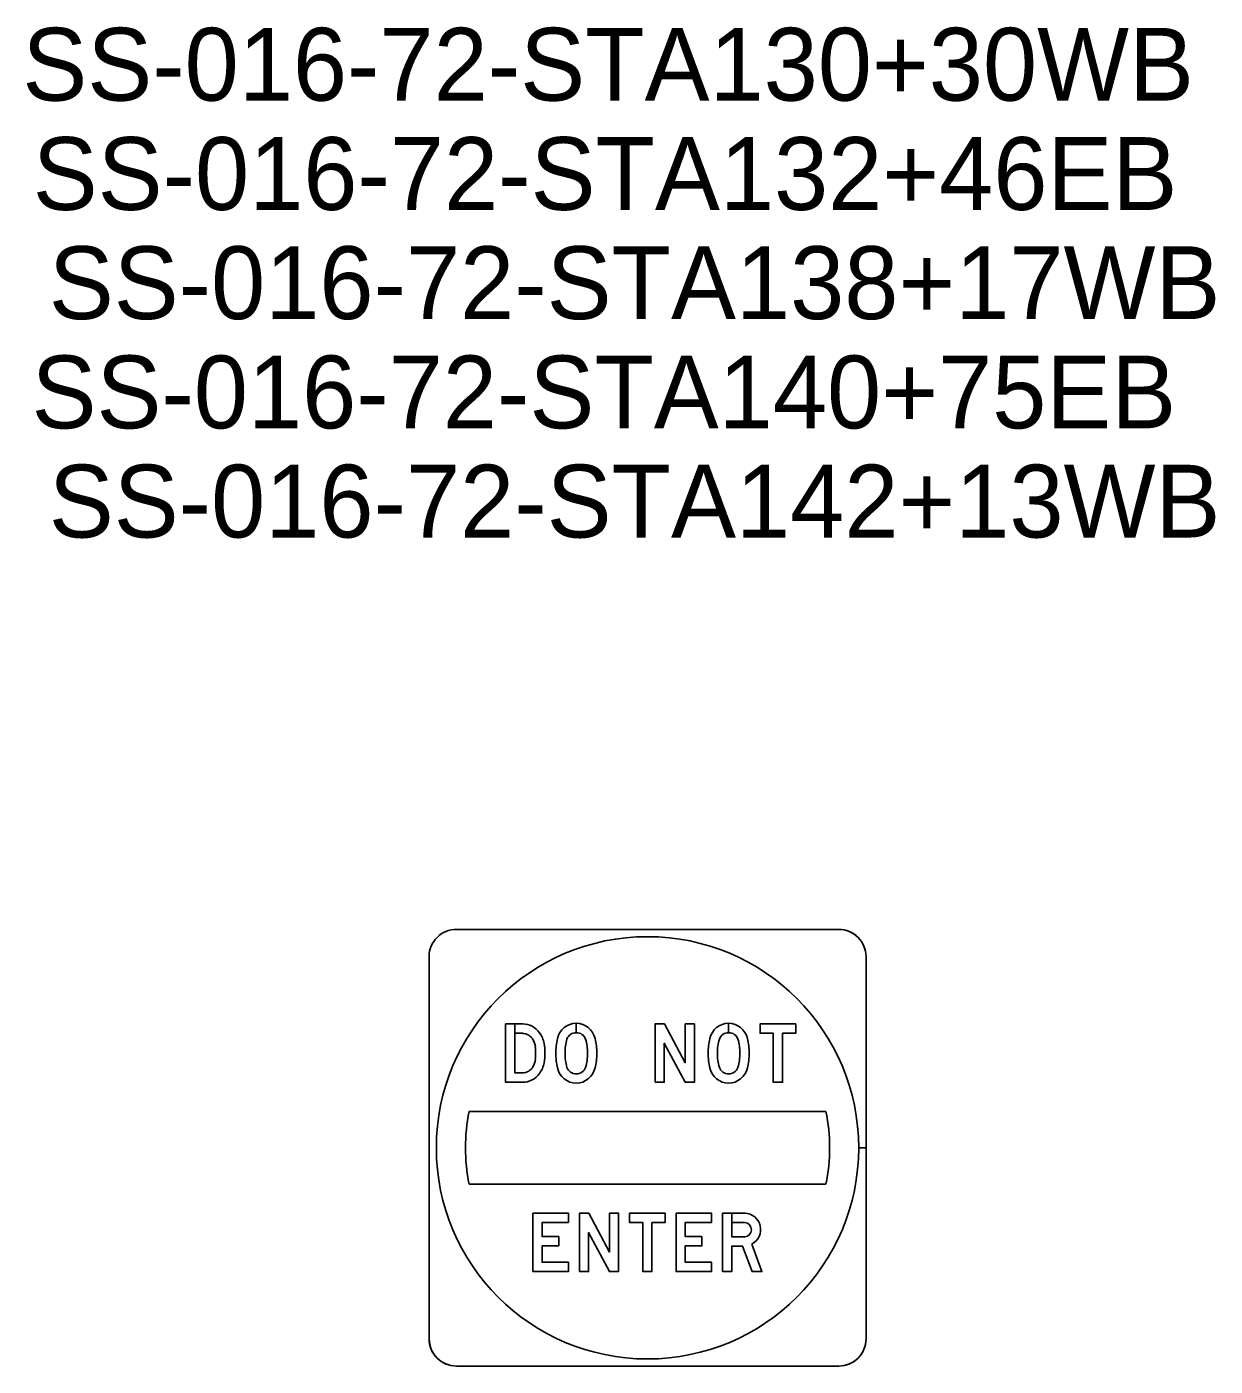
# Model space of a CAD drawing. Extents: x 658976 to 668726, y 639543 to 647196.
# Drawn here: x 664378 to 664480, y 643222.1 to 643337.1 of the extents above; entities that cross this region are included whole.
import ezdxf

# ---------------------------------------------------------------- set-up
doc = ezdxf.new("R2010")
doc.units = 0
doc.layers.add('R_SIGN - HWY 16', color=7, linetype='Continuous')
doc.layers.add('R_SIGN_ANNOT_HWY16', color=7, linetype='Continuous')

msp = doc.modelspace()

# ---------------------------------------------------------------- linework, layer by layer
at = {"layer": 'R_SIGN - HWY 16'}
for p, q in [((664447.7, 643259.62), (664414.87, 643259.62)), ((664447.7, 643259.62), (664414.87, 643259.62)), ((664447.7, 643259.62), (664414.87, 643259.62)), ((664447.7, 643259.62), (664414.87, 643259.62)), ((664447.7, 643259.62), (664414.87, 643259.62)), ((664412.53, 643257.28), (664412.53, 643224.47)), ((664412.53, 643257.28), (664412.53, 643224.47)), ((664412.53, 643257.28), (664412.53, 643224.47)), ((664412.53, 643257.28), (664412.53, 643224.47)), ((664412.53, 643257.28), (664412.53, 643224.47)), ((664450.04, 643224.47), (664450.04, 643257.28)), ((664450.04, 643224.47), (664450.04, 643257.28)), ((664450.04, 643224.47), (664450.04, 643257.28)), ((664450.04, 643240.87), (664450.04, 643257.28)), ((664450.04, 643240.87), (664450.04, 643257.28)), ((664425.16, 643250.75), (664425.16, 643251.56)), ((664425.16, 643251.56), (664425.16, 643250.75)), ((664425.16, 643250.75), (664425.16, 643251.56)), ((664425.16, 643251.56), (664425.16, 643250.75)), ((664438.24, 643250.75), (664438.24, 643251.56)), ((664438.24, 643251.56), (664438.24, 643250.75)), ((664438.24, 643250.75), (664438.24, 643251.56)), ((664438.24, 643251.56), (664438.24, 643250.75)), ((664420.56, 643250.7), (664419.89, 643250.7)), ((664425.16, 643250.75), (664425.16, 643250.75)), ((664425.16, 643250.75), (664425.16, 643250.75)), ((664438.24, 643250.75), (664438.24, 643250.75)), ((664438.24, 643250.75), (664438.24, 643250.75)), ((664419.09, 643246.5), (664420.56, 643246.5)), ((664420.56, 643247.3), (664419.89, 643247.3)), ((664420.56, 643247.3), (664419.89, 643247.3)), ((664446.6, 643244), (664415.97, 643244)), ((664450.04, 643240.87), (664449.42, 643240.87)), ((664450.04, 643224.47), (664450.04, 643240.87)), ((664450.04, 643224.47), (664450.04, 643240.87)), ((664415.97, 643237.75), (664446.6, 643237.75)), ((664439.65, 643233.23), (664438.51, 643233.23)), ((664414.87, 643222.12), (664447.7, 643222.12)), ((664414.87, 643222.12), (664447.7, 643222.12)), ((664414.87, 643222.12), (664447.7, 643222.12)), ((664414.87, 643222.12), (664447.7, 643222.12)), ((664414.87, 643222.12), (664447.7, 643222.12))]:
    msp.add_line(p, q, dxfattribs=at)
for points in [[(664420.56, 643251.5), (664419.09, 643251.5), (664419.09, 643246.5)], [(664419.89, 643247.3), (664419.89, 643251.5), (664419.09, 643251.5), (664419.09, 643246.5), (664420.56, 643246.5)], [(664419.89, 643247.3), (664419.89, 643251.5), (664419.09, 643251.5), (664419.09, 643246.5), (664420.56, 643246.5)], [(664420.56, 643251.5), (664419.89, 643251.5), (664419.89, 643250.7), (664420.56, 643250.7)], [(664420.56, 643251.5), (664419.89, 643251.5), (664419.89, 643250.7), (664420.56, 643250.7)], [(664419.89, 643250.7), (664419.89, 643247.3), (664420.56, 643247.3)], [(664415.97, 643244), (664415.97, 643244), (664446.6, 643244), (664446.6, 643244)], [(664450.04, 643240.87), (664449.42, 643240.87)], [(664449.42, 643240.87), (664450.04, 643240.87)], [(664449.42, 643240.87), (664450.04, 643240.87)], [(664446.6, 643237.75), (664446.6, 643237.75), (664415.97, 643237.75), (664415.97, 643237.75)], [(664439.65, 643235.25), (664437.72, 643235.25), (664437.72, 643230.25), (664438.51, 643230.25), (664438.51, 643232.43), (664439.43, 643232.43)], [(664439.65, 643233.23), (664438.51, 643233.23), (664438.51, 643235.25), (664437.72, 643235.25), (664437.72, 643230.25)], [(664439.65, 643233.23), (664438.51, 643233.23), (664438.51, 643235.25), (664437.72, 643235.25), (664437.72, 643230.25)], [(664439.65, 643235.25), (664438.51, 643235.25), (664438.51, 643234.45), (664439.65, 643234.45)], [(664439.65, 643235.25), (664438.51, 643235.25), (664438.51, 643234.45), (664439.65, 643234.45)], [(664438.51, 643233.23), (664438.51, 643234.45), (664439.65, 643234.45)], [(664437.72, 643230.25), (664438.51, 643230.25), (664438.51, 643232.43), (664439.43, 643232.43), (664440.25, 643230.25), (664441.1, 643230.25), (664440.24, 643232.61)], [(664437.72, 643230.25), (664438.51, 643230.25), (664438.51, 643232.43), (664439.43, 643232.43), (664440.25, 643230.25), (664441.1, 643230.25), (664440.24, 643232.61)], [(664439.43, 643232.43), (664440.25, 643230.25), (664441.1, 643230.25), (664440.24, 643232.61)]]:
    msp.add_lwpolyline(points, dxfattribs=at)
for points in [[(664431.93, 643246.5), (664431.93, 643251.5), (664432.73, 643251.5), (664434.52, 643248.17), (664434.52, 643251.5), (664435.3, 643251.5), (664435.3, 643246.5), (664434.52, 643246.5), (664432.72, 643249.84), (664432.72, 643246.5)], [(664431.93, 643246.5), (664431.93, 643251.5), (664432.73, 643251.5), (664434.52, 643248.17), (664434.52, 643251.5), (664435.3, 643251.5), (664435.3, 643246.5), (664434.52, 643246.5), (664432.72, 643249.84), (664432.72, 643246.5)], [(664431.93, 643246.5), (664431.93, 643251.5), (664432.73, 643251.5), (664434.52, 643248.17), (664434.52, 643251.5), (664435.3, 643251.5), (664435.3, 643246.5), (664434.52, 643246.5), (664432.72, 643249.84), (664432.72, 643246.5)], [(664444, 643251.5), (664444, 643250.7), (664442.87, 643250.7), (664442.87, 643246.5), (664442.08, 643246.5), (664442.08, 643250.7), (664440.94, 643250.7), (664440.94, 643251.5)], [(664444, 643251.5), (664444, 643250.7), (664442.87, 643250.7), (664442.87, 643246.5), (664442.08, 643246.5), (664442.08, 643250.7), (664440.94, 643250.7), (664440.94, 643251.5)], [(664444, 643251.5), (664444, 643250.7), (664442.87, 643250.7), (664442.87, 643246.5), (664442.08, 643246.5), (664442.08, 643250.7), (664440.94, 643250.7), (664440.94, 643251.5)], [(664424.49, 643234.45), (664422.23, 643234.45), (664422.23, 643233.25), (664423.66, 643233.25), (664423.66, 643232.45), (664422.23, 643232.45), (664422.23, 643231.05), (664424.49, 643231.05), (664424.49, 643230.25), (664421.44, 643230.25), (664421.44, 643235.25), (664424.49, 643235.25)], [(664424.49, 643234.45), (664422.23, 643234.45), (664422.23, 643233.25), (664423.66, 643233.25), (664423.66, 643232.45), (664422.23, 643232.45), (664422.23, 643231.05), (664424.49, 643231.05), (664424.49, 643230.25), (664421.44, 643230.25), (664421.44, 643235.25), (664424.49, 643235.25)], [(664424.49, 643234.45), (664422.23, 643234.45), (664422.23, 643233.25), (664423.66, 643233.25), (664423.66, 643232.45), (664422.23, 643232.45), (664422.23, 643231.05), (664424.49, 643231.05), (664424.49, 643230.25), (664421.44, 643230.25), (664421.44, 643235.25), (664424.49, 643235.25)], [(664425.43, 643230.25), (664425.43, 643235.25), (664426.23, 643235.25), (664428.01, 643231.92), (664428.01, 643235.25), (664428.8, 643235.25), (664428.8, 643230.25), (664428.01, 643230.25), (664426.22, 643233.59), (664426.22, 643230.25)], [(664425.43, 643230.25), (664425.43, 643235.25), (664426.23, 643235.25), (664428.01, 643231.92), (664428.01, 643235.25), (664428.8, 643235.25), (664428.8, 643230.25), (664428.01, 643230.25), (664426.22, 643233.59), (664426.22, 643230.25)], [(664425.43, 643230.25), (664425.43, 643235.25), (664426.23, 643235.25), (664428.01, 643231.92), (664428.01, 643235.25), (664428.8, 643235.25), (664428.8, 643230.25), (664428.01, 643230.25), (664426.22, 643233.59), (664426.22, 643230.25)], [(664432.79, 643235.25), (664432.79, 643234.45), (664431.66, 643234.45), (664431.66, 643230.25), (664430.87, 643230.25), (664430.87, 643234.45), (664429.74, 643234.45), (664429.74, 643235.25)], [(664432.79, 643235.25), (664432.79, 643234.45), (664431.66, 643234.45), (664431.66, 643230.25), (664430.87, 643230.25), (664430.87, 643234.45), (664429.74, 643234.45), (664429.74, 643235.25)], [(664432.79, 643235.25), (664432.79, 643234.45), (664431.66, 643234.45), (664431.66, 643230.25), (664430.87, 643230.25), (664430.87, 643234.45), (664429.74, 643234.45), (664429.74, 643235.25)], [(664436.78, 643234.45), (664434.52, 643234.45), (664434.52, 643233.25), (664435.95, 643233.25), (664435.95, 643232.45), (664434.52, 643232.45), (664434.52, 643231.05), (664436.78, 643231.05), (664436.78, 643230.25), (664433.73, 643230.25), (664433.73, 643235.25), (664436.78, 643235.25)], [(664436.78, 643234.45), (664434.52, 643234.45), (664434.52, 643233.25), (664435.95, 643233.25), (664435.95, 643232.45), (664434.52, 643232.45), (664434.52, 643231.05), (664436.78, 643231.05), (664436.78, 643230.25), (664433.73, 643230.25), (664433.73, 643235.25), (664436.78, 643235.25)], [(664436.78, 643234.45), (664434.52, 643234.45), (664434.52, 643233.25), (664435.95, 643233.25), (664435.95, 643232.45), (664434.52, 643232.45), (664434.52, 643231.05), (664436.78, 643231.05), (664436.78, 643230.25), (664433.73, 643230.25), (664433.73, 643235.25), (664436.78, 643235.25)]]:
    msp.add_lwpolyline(points, close=True, dxfattribs=at)
for centre, major_axis, ratio, start_param, end_param in [((664414.87, 643257.28), (2.34, 0), 0.999667, 1.570796, 3.141593), ((664414.87, 643257.28), (2.34, 0), 0.999667, 1.570796, 3.141593), ((664414.87, 643257.28), (2.34, 0), 0.999667, 1.570796, 3.141593), ((664414.87, 643257.28), (2.34, 0), 0.999667, 1.570796, 3.141593), ((664414.87, 643257.28), (2.34, 0), 0.999667, 1.570796, 3.141593), ((664431.28, 643240.87), (18.13, 0), 0.999667, 0, 6.283158), ((664431.28, 643240.87), (18.13, 0), 0.999667, 0, 6.283158), ((664431.28, 643240.87), (18.13, 0), 0.999667, 0, 6.283158), ((664447.7, 643257.28), (2.34, 0), 0.999667, 0, 1.570796), ((664447.7, 643257.28), (2.34, 0), 0.999667, 0, 1.570796), ((664447.7, 643257.28), (2.34, 0), 0.999667, 6.283185, 7.853982), ((664447.7, 643257.28), (2.34, 0), 0.999667, 6.283185, 7.853982), ((664447.7, 643257.28), (2.34, 0), 0.999667, 6.283185, 7.853982), ((664420.59, 643249.78), (0, 1.72), 0.994387, 5.308841, 6.296324), ((664420.59, 643249.78), (0, 1.72), 0.994387, 5.308841, 6.296324), ((664420.59, 643249.78), (0, 1.72), 0.994387, 5.308841, 6.296324), ((664425.17, 643249.87), (0, 1.69), 0.985425, 0.007008, 1.34227), ((664425.17, 643249.87), (0, 1.69), 0.985425, 0.007008, 1.34227), ((664425.17, 643249.87), (0, 1.69), 0.985425, 0.007008, 1.34227), ((664425.15, 643249.87), (0, 1.69), 0.985425, 4.940915, 6.276178), ((664425.15, 643249.87), (0, 1.69), 0.985425, 4.940915, 6.27603), ((664425.15, 643249.87), (0, 1.69), 0.985425, 4.940915, 6.27603), ((664438.25, 643249.87), (0, 1.69), 0.985425, 0.007008, 1.34227), ((664438.25, 643249.87), (0, 1.69), 0.985425, 0.007008, 1.34227), ((664438.25, 643249.87), (0, 1.69), 0.985425, 0.007008, 1.34227), ((664438.23, 643249.87), (0, 1.69), 0.985425, 4.940915, 6.276178), ((664438.23, 643249.87), (0, 1.69), 0.985425, 4.940915, 6.27603), ((664438.23, 643249.87), (0, 1.69), 0.985425, 4.940915, 6.27603), ((664420.55, 643249.67), (0, 1.02), 0.994387, 5.209958, 6.265172), ((664420.55, 643249.67), (0, 1.02), 0.994387, 5.209958, 6.265172), ((664420.55, 643249.67), (0, 1.02), 0.994387, 5.209958, 6.265172), ((664419.95, 643249.33), (0, 1.72), 0.994387, 4.827156, 5.217241), ((664419.95, 643249.33), (0, 1.72), 0.994387, 4.827156, 5.217241), ((664419.95, 643249.33), (0, 1.72), 0.994387, 4.827156, 5.217241), ((664420.25, 643249.43), (0, 2.2), 0.994387, 4.893794, 5.353227), ((664420.25, 643249.43), (0, 2.2), 0.994387, 4.893794, 5.353227), ((664420.25, 643249.43), (0, 2.2), 0.994387, 4.893794, 5.353227), ((664416.88, 643248.96), (0, 5.62), 0.994387, 4.719381, 4.866939), ((664416.88, 643248.96), (0, 5.62), 0.994387, 4.719381, 4.866939), ((664416.88, 643248.96), (0, 5.62), 0.994387, 4.719381, 4.866939), ((664428.46, 643249.01), (0, 5.13), 0.985425, 1.327472, 1.575821), ((664428.46, 643249.01), (0, 5.13), 0.985425, 1.327472, 1.575821), ((664428.46, 643249.01), (0, 5.13), 0.985425, 1.327472, 1.575821), ((664427.9, 643249.08), (0, 3.76), 0.985425, 1.267043, 1.594924), ((664427.9, 643249.08), (0, 3.76), 0.985425, 1.267042, 1.594924), ((664427.9, 643249.08), (0, 3.76), 0.985425, 1.267042, 1.594924), ((664425.14, 643249.92), (0, 0.835), 0.985425, 6.252339, 7.504367), ((664425.14, 643249.92), (0, 0.835), 0.985425, 6.252339, 7.504367), ((664425.14, 643249.92), (0, 0.835), 0.985425, 6.252339, 7.504367), ((664425.19, 643249.92), (0, 0.835), 0.985425, 5.062003, 6.314032), ((664425.19, 643249.92), (0, 0.835), 0.985425, 5.062003, 6.313732), ((664425.19, 643249.92), (0, 0.835), 0.985425, 5.062003, 6.313732), ((664422.42, 643249.08), (0, 3.76), 0.985425, 4.688261, 5.016143), ((664422.42, 643249.08), (0, 3.76), 0.985425, 4.688261, 5.016143), ((664422.42, 643249.08), (0, 3.76), 0.985425, 4.688261, 5.016143), ((664421.87, 643249.01), (0, 5.13), 0.985425, 4.707364, 4.955713), ((664421.87, 643249.01), (0, 5.13), 0.985425, 4.707364, 4.955713), ((664421.87, 643249.01), (0, 5.13), 0.985425, 4.707364, 4.955713), ((664441.54, 643249.01), (0, 5.13), 0.985425, 1.327472, 1.575821), ((664441.54, 643249.01), (0, 5.13), 0.985425, 1.327472, 1.575821), ((664441.54, 643249.01), (0, 5.13), 0.985425, 1.327472, 1.575821), ((664440.98, 643249.08), (0, 3.76), 0.985425, 1.267043, 1.594924), ((664440.98, 643249.08), (0, 3.76), 0.985425, 1.267042, 1.594924), ((664440.98, 643249.08), (0, 3.76), 0.985425, 1.267042, 1.594924), ((664438.22, 643249.92), (0, 0.835), 0.985425, 6.252339, 7.504367), ((664438.22, 643249.92), (0, 0.835), 0.985425, 6.252339, 7.504367), ((664438.22, 643249.92), (0, 0.835), 0.985425, 6.252339, 7.504367), ((664438.27, 643249.92), (0, 0.835), 0.985425, 5.062003, 6.314032), ((664438.27, 643249.92), (0, 0.835), 0.985425, 5.062003, 6.313732), ((664438.27, 643249.92), (0, 0.835), 0.985425, 5.062003, 6.313732), ((664435.5, 643249.08), (0, 3.76), 0.985425, 4.688261, 5.016143), ((664435.5, 643249.08), (0, 3.76), 0.985425, 4.688261, 5.016143), ((664435.5, 643249.08), (0, 3.76), 0.985425, 4.688261, 5.016143), ((664434.95, 643249.01), (0, 5.13), 0.985425, 4.707364, 4.955713), ((664434.95, 643249.01), (0, 5.13), 0.985425, 4.707364, 4.955713), ((664434.95, 643249.01), (0, 5.13), 0.985425, 4.707364, 4.955713), ((664417.92, 643249.09), (0, 3.77), 0.994387, 4.688208, 4.829332), ((664417.92, 643249.09), (0, 3.77), 0.994387, 4.688208, 4.829332), ((664417.92, 643249.09), (0, 3.77), 0.994387, 4.688208, 4.829332), ((664417.92, 643248.91), (0, 3.77), 0.994387, 4.595446, 4.73657), ((664417.92, 643248.91), (0, 3.77), 0.994387, 4.595446, 4.73657), ((664417.92, 643248.91), (0, 3.77), 0.994387, 4.595446, 4.73657), ((664416.88, 643249.04), (0, 5.62), 0.994387, 4.557839, 4.705397), ((664416.88, 643249.04), (0, 5.62), 0.994387, 4.557839, 4.705397), ((664416.88, 643249.04), (0, 5.62), 0.994387, 4.557839, 4.705397), ((664428.46, 643248.96), (0, 5.13), 0.985425, 1.565772, 1.814121), ((664428.46, 643248.96), (0, 5.13), 0.985425, 1.565772, 1.814121), ((664428.46, 643248.96), (0, 5.13), 0.985425, 1.565772, 1.814121), ((664427.9, 643248.9), (0, 3.76), 0.985425, 1.546668, 1.87455), ((664427.9, 643248.9), (0, 3.76), 0.985425, 1.546668, 1.87455), ((664427.9, 643248.9), (0, 3.76), 0.985425, 1.546668, 1.87455), ((664422.42, 643248.9), (0, 3.76), 0.985425, 4.408635, 4.736517), ((664422.42, 643248.9), (0, 3.76), 0.985425, 4.408635, 4.736517), ((664422.42, 643248.9), (0, 3.76), 0.985425, 4.408635, 4.736517), ((664421.87, 643248.96), (0, 5.13), 0.985425, 4.469065, 4.717414), ((664421.87, 643248.96), (0, 5.13), 0.985425, 4.469065, 4.717414), ((664421.87, 643248.96), (0, 5.13), 0.985425, 4.469065, 4.717414), ((664441.54, 643248.96), (0, 5.13), 0.985425, 1.565772, 1.814121), ((664441.54, 643248.96), (0, 5.13), 0.985425, 1.565772, 1.814121), ((664441.54, 643248.96), (0, 5.13), 0.985425, 1.565772, 1.814121), ((664440.98, 643248.9), (0, 3.76), 0.985425, 1.546668, 1.87455), ((664440.98, 643248.9), (0, 3.76), 0.985425, 1.546668, 1.87455), ((664440.98, 643248.9), (0, 3.76), 0.985425, 1.546668, 1.87455), ((664435.5, 643248.9), (0, 3.76), 0.985425, 4.408635, 4.736517), ((664435.5, 643248.9), (0, 3.76), 0.985425, 4.408635, 4.736517), ((664435.5, 643248.9), (0, 3.76), 0.985425, 4.408635, 4.736517), ((664434.95, 643248.96), (0, 5.13), 0.985425, 4.469065, 4.717414), ((664434.95, 643248.96), (0, 5.13), 0.985425, 4.469065, 4.717414), ((664434.95, 643248.96), (0, 5.13), 0.985425, 4.469065, 4.717414), ((664420.55, 643248.32), (0, 1.02), 0.994387, 3.159606, 4.21482), ((664420.55, 643248.32), (0, 1.02), 0.994387, 3.159606, 4.21482), ((664420.55, 643248.32), (0, 1.02), 0.994387, 3.159606, 4.21482), ((664419.95, 643248.66), (0, 1.72), 0.994387, 4.207537, 4.597622), ((664419.95, 643248.66), (0, 1.72), 0.994387, 4.207537, 4.597622), ((664419.95, 643248.66), (0, 1.72), 0.994387, 4.207537, 4.597622), ((664420.25, 643248.57), (0, 2.2), 0.994387, 4.071551, 4.530984), ((664420.25, 643248.57), (0, 2.2), 0.994387, 4.071551, 4.530984), ((664420.25, 643248.57), (0, 2.2), 0.994387, 4.071551, 4.530984), ((664425.17, 643248.11), (0, 1.69), 0.985425, 1.799323, 3.134585), ((664425.17, 643248.11), (0, 1.69), 0.985425, 1.799323, 3.134585), ((664425.17, 643248.11), (0, 1.69), 0.985425, 1.799323, 3.134585), ((664425.14, 643248.06), (0, 0.835), 0.985425, 1.920411, 3.172439), ((664425.14, 643248.06), (0, 0.835), 0.985425, 1.920411, 3.172439), ((664425.14, 643248.06), (0, 0.835), 0.985425, 1.920411, 3.172439), ((664425.19, 643248.06), (0, 0.835), 0.985425, 3.110746, 4.362774), ((664425.19, 643248.06), (0, 0.835), 0.985425, 3.110746, 4.362775), ((664425.19, 643248.06), (0, 0.835), 0.985425, 3.110746, 4.362775), ((664425.15, 643248.11), (0, 1.69), 0.985425, 3.1486, 4.483863), ((664425.15, 643248.11), (0, 1.69), 0.985425, 3.1486, 4.483863), ((664425.15, 643248.11), (0, 1.69), 0.985425, 3.1486, 4.483863), ((664438.25, 643248.11), (0, 1.69), 0.985425, 1.799323, 3.134585), ((664438.25, 643248.11), (0, 1.69), 0.985425, 1.799323, 3.134585), ((664438.25, 643248.11), (0, 1.69), 0.985425, 1.799323, 3.134585), ((664438.22, 643248.06), (0, 0.835), 0.985425, 1.920411, 3.172439), ((664438.22, 643248.06), (0, 0.835), 0.985425, 1.920411, 3.172439), ((664438.22, 643248.06), (0, 0.835), 0.985425, 1.920411, 3.172439), ((664438.27, 643248.06), (0, 0.835), 0.985425, 3.110746, 4.362774), ((664438.27, 643248.06), (0, 0.835), 0.985425, 3.110746, 4.362775), ((664438.27, 643248.06), (0, 0.835), 0.985425, 3.110746, 4.362775), ((664438.23, 643248.11), (0, 1.69), 0.985425, 3.1486, 4.483863), ((664438.23, 643248.11), (0, 1.69), 0.985425, 3.1486, 4.483863), ((664438.23, 643248.11), (0, 1.69), 0.985425, 3.1486, 4.483863), ((664420.59, 643248.22), (0, 1.72), 0.994387, 3.128454, 4.115937), ((664420.59, 643248.22), (0, 1.72), 0.994387, 3.128454, 4.115937), ((664420.59, 643248.22), (0, 1.72), 0.994387, 3.128454, 4.115937), ((664431.28, 643240.87), (15.63, 0), 0.999667, 2.940234, 3.342952), ((664431.28, 643240.87), (15.63, 0), 0.999667, 2.940234, 3.342952), ((664431.28, 643240.87), (15.63, 0), 0.999667, 0, 0.201359), ((664431.28, 643240.87), (15.63, 0), 0.999667, 0, 0.201359), ((664431.28, 643240.87), (15.63, 0), 0.999667, 6.081826, 6.283153), ((664431.28, 643240.87), (15.63, 0), 0.999667, 6.081826, 6.283153), ((664439.62, 643233.86), (0, 1.39), 0.985328, 3.608399, 6.264838), ((664439.62, 643233.86), (0, 1.39), 0.985328, 3.608399, 6.264838), ((664439.62, 643233.86), (0, 1.39), 0.985328, 3.608399, 6.264838), ((664439.6, 643233.84), (0, 0.609), 0.985328, 3.211299, 6.213479), ((664439.6, 643233.84), (0, 0.609), 0.985328, 3.211299, 6.213479), ((664439.6, 643233.84), (0, 0.609), 0.985328, 3.211299, 6.213479), ((664414.87, 643224.47), (2.34, 0), 0.999667, 3.141593, 4.712389), ((664414.87, 643224.47), (2.34, 0), 0.999667, 3.141593, 4.712389), ((664414.87, 643224.47), (2.34, 0), 0.999667, 3.141592, 4.71239), ((664414.87, 643224.47), (2.34, 0), 0.999667, 3.141593, 4.712389), ((664414.87, 643224.47), (2.34, 0), 0.999667, 3.141593, 4.712389), ((664447.7, 643224.47), (2.34, 0), 0.999667, 4.712389, 6.283185), ((664447.7, 643224.47), (2.34, 0), 0.999667, 4.712389, 6.283185), ((664447.7, 643224.47), (2.34, 0), 0.999667, 4.712388, 6.283186), ((664447.7, 643224.47), (2.34, 0), 0.999667, 4.712388, 6.283186), ((664447.7, 643224.47), (2.34, 0), 0.999667, 4.712388, 6.283186)]:
    msp.add_ellipse(centre, major_axis=major_axis, ratio=ratio, start_param=start_param, end_param=end_param, dxfattribs=at)

# ---------------------------------------------------------------- texts
at = {"layer": 'R_SIGN_ANNOT_HWY16'}
for s, p in [('SS-016-72-STA130+30WB', (664377.61, 643330.76)), ('SS-016-72-STA132+46EB', (664378.5, 643321.38)), ('SS-016-72-STA138+17WB', (664379.88, 643312.01)), ('SS-016-72-STA140+75EB', (664378.4, 643302.63)), ('SS-016-72-STA142+13WB', (664379.88, 643293.26))]:
    msp.add_text(s, height=6.25, rotation=360, dxfattribs=at).set_placement(p)

doc.saveas('drawing.dxf')
